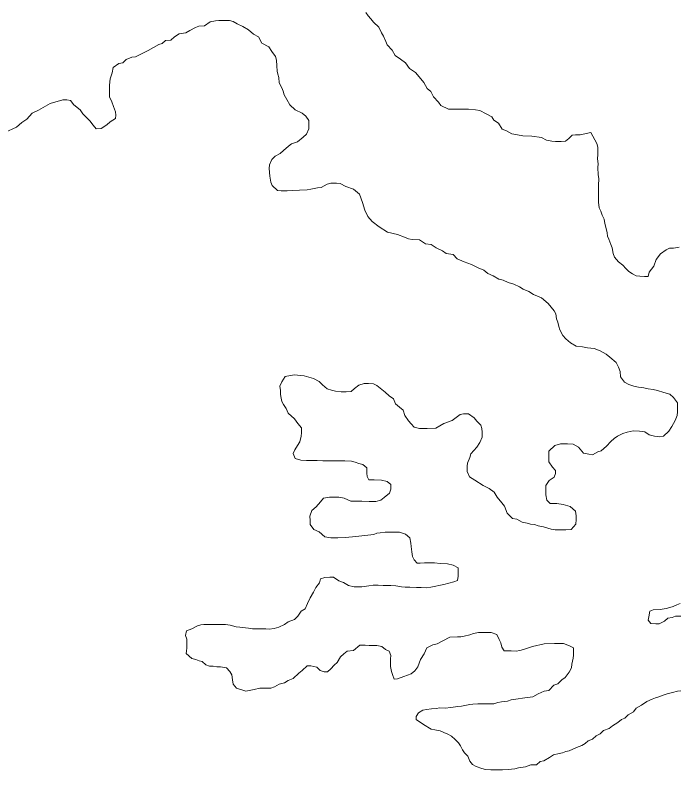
# Model space of a CAD drawing. Extents: x 553962 to 842807, y 8883888 to 9032388.
# Drawn here: x 619982 to 624059, y 8940293 to 8944931 of the extents above; entities that cross this region are included whole.
import ezdxf

# ---------------------------------------------------------------- set-up
doc = ezdxf.new("R2010")
doc.units = 0
doc.header["$LTSCALE"] = 20
doc.layers.add('25', color=7, linetype='Continuous', lineweight=13)

msp = doc.modelspace()

# ---------------------------------------------------------------- linework, layer by layer
at = {"layer": '25'}
for points in [[(623518.65, 8944209.48), (623453.51, 8944194.89), (623423.5, 8944195.09), (623403.47, 8944192.72), (623383.31, 8944172.82), (623363.17, 8944155.44), (623335.64, 8944153.11), (623300.63, 8944153.34), (623278.14, 8944156), (623245.66, 8944161.22), (623215.78, 8944178.94), (623155.82, 8944186.85), (623100.81, 8944189.72), (623068.34, 8944194.94), (623033.37, 8944200.17), (623001, 8944220.42), (622973.57, 8944230.61), (622951.33, 8944265.81), (622921.47, 8944286.03), (622909.12, 8944306.14), (622874.24, 8944323.9), (622836.87, 8944344.17), (622809.4, 8944349.36), (622766.9, 8944352.15), (622729.39, 8944352.4), (622691.87, 8944352.65), (622644.35, 8944352.96), (622597.01, 8944375.8), (622582.15, 8944395.93), (622552.39, 8944428.67), (622535.13, 8944461.33), (622512.75, 8944479.01), (622493.03, 8944516.69), (622473.2, 8944539.35), (622440.97, 8944577.12), (622403.65, 8944602.4), (622378.9, 8944637.62), (622349.06, 8944660.34), (622316.72, 8944683.09), (622296.96, 8944715.76), (622267.2, 8944748.51), (622259.85, 8944768.59), (622245.09, 8944801.23), (622232.74, 8944821.34), (622215.5, 8944856.5), (622183.21, 8944886.76), (622165.86, 8944906.9), (622151, 8944927.03), (622136.15, 8944947.16)], [(619918.75, 8944208.23), (619990.3, 8944241.81), (620023.04, 8944271.64), (620053.2, 8944291.46), (620086, 8944328.8), (620126.15, 8944346.06), (620196.5, 8944388.16), (620274.2, 8944410.17), (620299.21, 8944410), (620321.68, 8944404.85), (620341.5, 8944379.68), (620381.29, 8944349.38), (620398.6, 8944324.23), (620420.94, 8944301.55), (620440.8, 8944281.39), (620460.59, 8944253.72), (620480.43, 8944231.06), (620510.46, 8944233.36), (620545.65, 8944255.66), (620565.81, 8944275.55), (620598.47, 8944295.37), (620601.12, 8944315.38), (620598.78, 8944335.42), (620586.52, 8944368.05), (620576.74, 8944398.16), (620561.97, 8944428.3), (620562.25, 8944465.85), (620562.52, 8944500.89), (620565.3, 8944538.43), (620578.1, 8944575.89), (620583.35, 8944608.41), (620618.55, 8944633.21), (620643.6, 8944638.05), (620663.76, 8944657.95), (620698.89, 8944672.74), (620721.41, 8944675.09), (620761.58, 8944694.85), (620799.23, 8944712.13), (620831.89, 8944731.94), (620864.54, 8944749.25), (620884.61, 8944756.63), (620904.75, 8944774.02), (620937.28, 8944776.31), (620959.94, 8944796.19), (620990.1, 8944816.02), (621030.16, 8944820.76), (621055.28, 8944835.61), (621090.45, 8944855.41), (621110.51, 8944862.79), (621145.54, 8944865.06), (621180.75, 8944889.86), (621213.3, 8944894.65), (621233.33, 8944897.02), (621265.84, 8944896.8), (621298.35, 8944896.59), (621320.82, 8944891.43), (621345.72, 8944876.25), (621380.62, 8944861), (621415.48, 8944840.74), (621445.28, 8944813), (621477.68, 8944797.77), (621497.38, 8944757.58), (621539.73, 8944734.77), (621559.53, 8944707.1), (621581.81, 8944676.91), (621586.64, 8944654.35), (621588.87, 8944619.28), (621591.12, 8944586.72), (621595.97, 8944566.66), (621600.82, 8944546.6), (621603.08, 8944514.04), (621620.36, 8944483.88), (621627.7, 8944463.8), (621635.04, 8944441.23), (621649.81, 8944411.09), (621669.57, 8944378.41), (621701.86, 8944348.16), (621744.22, 8944327.84), (621766.6, 8944310.17), (621786.4, 8944282.5), (621786.23, 8944259.97), (621786.02, 8944232.43), (621770.76, 8944199.99), (621750.6, 8944180.09), (621715.38, 8944152.79), (621680.27, 8944140.5), (621660.15, 8944125.61), (621629.93, 8944098.28)], [(624061.03, 8943504.9), (624025.96, 8943497.62), (624000.95, 8943497.79), (623980.87, 8943487.91), (623945.66, 8943463.11), (623920.38, 8943428.23), (623905.07, 8943388.27), (623877.28, 8943350.9), (623869.56, 8943323.41), (623847.06, 8943323.56), (623819.57, 8943326.25), (623797.08, 8943328.9), (623774.66, 8943341.57), (623752.25, 8943354.23), (623732.39, 8943374.39), (623715.04, 8943394.53), (623687.68, 8943414.74), (623662.88, 8943442.44), (623655.55, 8943465.03), (623648.31, 8943500.12), (623640.96, 8943520.2), (623628.7, 8943552.83), (623621.35, 8943572.91), (623619, 8943592.95), (623609.27, 8943628.07), (623604.44, 8943650.63), (623599.63, 8943675.69), (623587.31, 8943700.81), (623580, 8943725.89), (623570.15, 8943745.99), (623565.41, 8943781.07), (623565.6, 8943806.1), (623565.96, 8943853.67), (623566.19, 8943883.71), (623566.52, 8943926.26), (623564.19, 8943948.82), (623562.03, 8943993.89), (623562.2, 8944016.42), (623559.93, 8944046.48), (623560.14, 8944074.02), (623560.29, 8944094.04), (623560.48, 8944119.08), (623555.65, 8944141.64), (623518.65, 8944209.48)], [(621629.93, 8944098.28), (621609.79, 8944080.88), (621579.64, 8944063.56), (621559.48, 8944043.66), (621544.23, 8944011.22), (621541.55, 8943988.7), (621546.19, 8943941.11), (621553.41, 8943903.51), (621560.76, 8943883.43), (621593.05, 8943853.18), (621615.54, 8943850.52), (621653.05, 8943850.27), (621683.08, 8943852.58), (621728.12, 8943854.78), (621775.66, 8943856.97), (621798.2, 8943861.83), (621838.28, 8943869.07), (621860.8, 8943871.43), (621898.47, 8943891.21), (621921.04, 8943898.57), (621956.05, 8943898.34), (621978.54, 8943895.69), (622013.42, 8943877.93), (622060.8, 8943860.09), (622097.38, 8943831.2), (622116.11, 8943779.74), (622130.71, 8943732.3), (622148.97, 8943692.16), (622174.53, 8943662.97), (622218.35, 8943630.13), (622218.35, 8943630.13), (622269.47, 8943597.29), (622269.47, 8943597.29), (622331.54, 8943582.69), (622331.54, 8943582.69), (622372.89, 8943566.91), (622397.82, 8943556.73), (622420.3, 8943551.58), (622465.29, 8943548.77), (622502.64, 8943526), (622537.61, 8943520.76), (622567.47, 8943500.54), (622607.35, 8943482.75), (622629.73, 8943465.07), (622672.21, 8943459.78), (622697.01, 8943432.08), (622739.39, 8943414.27), (622784.29, 8943398.96), (622826.66, 8943378.65), (622861.56, 8943363.39), (622886.42, 8943343.21), (622918.81, 8943327.97), (622953.67, 8943307.71), (622978.65, 8943302.54), (623011.05, 8943287.3), (623045.98, 8943277.05), (623080.88, 8943261.8), (623103.28, 8943246.64), (623138.18, 8943231.38), (623165.55, 8943213.68), (623215.42, 8943193.32), (623255.34, 8943159.42), (623292.72, 8943114.43), (623302.57, 8943094.33), (623307.35, 8943064.26), (623314.7, 8943044.18), (623321.99, 8943016.6), (623326.84, 8942996.54), (623346.58, 8942961.36), (623363.94, 8942941.22), (623393.76, 8942915.98), (623428.62, 8942895.73), (623466.11, 8942892.97), (623498.57, 8942885.25), (623538.57, 8942882.48), (623575.97, 8942867.21), (623613.33, 8942846.94), (623635.7, 8942829.26), (623672.97, 8942796.47), (623687.75, 8942766.33), (623697.56, 8942741.23), (623699.81, 8942708.67), (623724.58, 8942675.96), (623751.97, 8942660.76), (623781.91, 8942650.55), (623811.88, 8942645.34), (623844.36, 8942640.12), (623869.33, 8942634.94), (623901.8, 8942629.72), (623926.78, 8942624.55), (623966.7, 8942611.77), (624004.13, 8942601.51), (624026.49, 8942581.33), (624051.25, 8942548.62), (624051.1, 8942528.59), (624050.83, 8942493.55), (624048.16, 8942471.03), (624035.41, 8942438.57), (624015.13, 8942403.65), (623997.4, 8942373.73), (623964.66, 8942343.91)], [(621641.42, 8942709.77), (621620.77, 8942676.35), (621607.68, 8942650.2), (621612.04, 8942624.04), (621612.04, 8942600.06), (621616.4, 8942576.09), (621620.77, 8942556.47), (621629.49, 8942536.86), (621646.94, 8942512.88), (621659.71, 8942484.33), (621696.96, 8942449.03), (621719.26, 8942421.35), (621741.56, 8942393.66), (621741.33, 8942363.62), (621738.68, 8942343.61), (621730.91, 8942308.62), (621715.73, 8942286.18), (621700.51, 8942258.74), (621690.34, 8942236.28), (621702.61, 8942206.15), (621737.55, 8942195.91), (621772.55, 8942193.17), (621805.06, 8942192.96), (621837.57, 8942192.74), (621872.59, 8942192.51), (621917.6, 8942192.21), (621952.62, 8942191.98), (621987.63, 8942191.75), (622007.64, 8942191.62), (622047.63, 8942188.85), (622070.11, 8942183.69), (622092.56, 8942176.03), (622117.51, 8942168.36), (622142.37, 8942148.17), (622142.12, 8942115.62), (622144.47, 8942095.58), (622154.32, 8942075.48), (622186.83, 8942075.27), (622231.83, 8942072.47), (622266.79, 8942064.73), (622289.16, 8942047.06), (622288.94, 8942017.02), (622281.24, 8941992.03), (622248.54, 8941967.21), (622228.4, 8941949.82), (622198.33, 8941942.51), (622155.81, 8941942.79), (622110.79, 8941943.09), (622065.78, 8941943.39), (622043.27, 8941943.54), (622003.39, 8941961.32), (621970.93, 8941969.05), (621940.92, 8941969.25), (621913.41, 8941969.43), (621875.84, 8941962.17), (621858.16, 8941939.75), (621830.42, 8941909.89), (621805.24, 8941887.53), (621792.47, 8941852.56), (621794.76, 8941825.01), (621794.56, 8941799.98), (621816.85, 8941769.79), (621849.25, 8941754.55), (621884.03, 8941724.28), (621921.51, 8941719.03), (621941.52, 8941718.89), (621964.02, 8941718.74), (622009.06, 8941720.94), (622054.12, 8941725.65), (622111.68, 8941730.28), (622149.23, 8941735.04), (622184.28, 8941739.82), (622204.35, 8941747.19), (622224.37, 8941749.56), (622254.42, 8941754.37), (622276.93, 8941754.23), (622311.94, 8941753.99), (622341.96, 8941753.8), (622379.38, 8941741.03), (622406.71, 8941718.32), (622411.47, 8941685.74), (622413.82, 8941665.7), (622418.57, 8941633.12), (622423.35, 8941603.05), (622433.2, 8941582.95), (622450.55, 8941562.81), (622470.56, 8941562.67), (622495.59, 8941565.01), (622515.6, 8941564.88), (622558.11, 8941564.6), (622593.11, 8941561.86), (622638.11, 8941559.06), (622673.06, 8941551.32), (622702.94, 8941533.6), (622702.79, 8941513.57), (622702.56, 8941483.53), (622699.85, 8941456.01), (622677.28, 8941448.65), (622614.63, 8941431.54), (622534.46, 8941414.55), (622509.43, 8941412.21)], [(622126.78, 8942667.63), (622094.06, 8942656.73), (622065.71, 8942637.12), (622046.8, 8942618.48), (622014.27, 8942616.2), (621984.26, 8942616.39), (621949.26, 8942619.13), (621924.31, 8942626.81), (621899.36, 8942634.48), (621869.54, 8942659.71), (621849.68, 8942679.87), (621814.8, 8942697.62), (621758.17, 8942713.4), (621694.92, 8942719.94), (621641.42, 8942709.77)], [(623964.66, 8942343.91), (623942.11, 8942339.05), (623909.64, 8942344.27), (623877.18, 8942351.99), (623849.8, 8942369.7), (623817.33, 8942374.92), (623777.31, 8942375.19), (623742.24, 8942367.91), (623714.68, 8942360.58), (623682.03, 8942343.27), (623661.91, 8942328.38), (623641.77, 8942310.99), (623614.03, 8942281.13), (623581.3, 8942253.81), (623561.24, 8942246.44), (623528.59, 8942229.12), (623506.1, 8942231.78), (623473.65, 8942239.5), (623441.4, 8942274.76), (623409.04, 8942295.01), (623374.03, 8942295.24), (623331.51, 8942295.52), (623296.42, 8942285.74), (623261.14, 8942250.92), (623260.88, 8942215.87), (623260.65, 8942185.83), (623282.91, 8942153.14), (623300.26, 8942133), (623300.11, 8942112.97), (623292.43, 8942090.49), (623262.27, 8942070.66), (623242.04, 8942040.75), (623241.87, 8942018.22), (623241.6, 8941983.17), (623248.85, 8941950.58), (623268.71, 8941930.42), (623308.72, 8941930.15), (623348.68, 8941922.38), (623391.12, 8941912.08), (623423.41, 8941881.83), (623428.2, 8941854.26), (623428.03, 8941831.73), (623425.3, 8941801.71), (623397.54, 8941769.34), (623365.01, 8941767.05), (623340, 8941767.22), (623299.98, 8941767.48), (623275.01, 8941772.66), (623227.59, 8941785.49), (623195.13, 8941793.21), (623172.68, 8941800.87), (623148.17, 8941802.15), (623126.11, 8941807.71), (623096.16, 8941815.42), (623063.78, 8941833.16), (623036.31, 8941838.34), (623004.04, 8941871.11), (622986.86, 8941913.78), (622972.01, 8941933.91), (622942.26, 8941969.16), (622924.98, 8941999.31), (622892.64, 8942022.05), (622857.76, 8942039.81), (622805.49, 8942072.7), (622773.13, 8942092.95), (622758.37, 8942125.59), (622758.62, 8942158.14), (622761.27, 8942178.14), (622774.04, 8942213.11), (622781.71, 8942235.59), (622817.03, 8942275.41), (622837.27, 8942305.32), (622850.02, 8942337.78), (622850.25, 8942367.82), (622847.92, 8942390.37), (622843.07, 8942410.43), (622818.25, 8942435.63), (622800.9, 8942455.77), (622766.07, 8942481.04), (622736.06, 8942481.24), (622716.02, 8942476.36), (622665.71, 8942439.14), (622615.56, 8942421.95), (622565.31, 8942392.24), (622512.77, 8942390.09), (622465.25, 8942390.4), (622432.8, 8942398.12), (622415.44, 8942418.27), (622398.09, 8942438.41), (622375.83, 8942471.1), (622366.07, 8942503.71), (622343.7, 8942521.39), (622318.71, 8942541.22), (622305.62, 8942571.73), (622279.45, 8942591.35), (622255.46, 8942613.14), (622233.65, 8942630.58), (622203.11, 8942654.55), (622183.48, 8942665.45), (622152.95, 8942667.63), (622126.78, 8942667.63)], [(622509.43, 8941412.21), (622476.92, 8941412.42), (622446.91, 8941412.62), (622406.91, 8941415.39), (622376.9, 8941415.59), (622354.41, 8941418.24), (622319.43, 8941423.48), (622289.44, 8941426.18), (622261.93, 8941426.36), (622241.92, 8941426.49), (622211.91, 8941426.69), (622181.9, 8941426.89), (622154.37, 8941424.57), (622111.8, 8941417.34), (622091.79, 8941417.48), (622064.28, 8941417.65), (622029.32, 8941425.39), (621999.44, 8941443.12), (621969.51, 8941453.33), (621937.17, 8941476.07), (621914.66, 8941476.22), (621884.63, 8941473.92), (621857.06, 8941466.59), (621851.87, 8941441.59), (621829.15, 8941414.2), (621813.91, 8941384.26), (621793.64, 8941349.35), (621778.37, 8941314.39), (621763.11, 8941281.96), (621737.99, 8941267.1), (621717.75, 8941237.19), (621697.59, 8941217.3), (621659.96, 8941202.52), (621637.32, 8941185.15), (621602.19, 8941170.36), (621572.11, 8941160.54), (621542.08, 8941158.24), (621522.07, 8941158.37), (621502.06, 8941158.51), (621479.55, 8941158.65), (621459.54, 8941158.79), (621439.53, 8941158.92), (621414.56, 8941164.09), (621361.47, 8941170.47), (621339.28, 8941170.68), (621301.84, 8941180.94), (621274.36, 8941186.13), (621244.35, 8941186.33), (621224.34, 8941186.46), (621201.84, 8941186.61), (621169.32, 8941186.82), (621141.81, 8941187.01), (621121.79, 8941184.63), (621101.72, 8941177.26), (621066.57, 8941159.97), (621033.97, 8941147.66), (621028.74, 8941117.66), (621036.07, 8941095.08), (621035.82, 8941062.53), (621035.67, 8941042.5), (621035.51, 8941022.48), (621032.79, 8941006.86)], [(624071.28, 8941236.64), (624038.77, 8941236.85), (624018.71, 8941229.48), (623991.16, 8941224.65), (623971.02, 8941207.26), (623938.37, 8941189.95), (623918.36, 8941190.08), (623885.87, 8941192.8), (623871.02, 8941212.92), (623873.67, 8941232.94), (623881.44, 8941267.94), (623901.5, 8941275.31), (623944.04, 8941277.54), (623981.61, 8941284.8), (624004.16, 8941289.66), (624024.22, 8941297.04), (624046.81, 8941306.9), (624066.87, 8941314.28)], [(621504.3, 8940795.48), (621524.31, 8940795.35), (621551.82, 8940795.16), (621574.38, 8940802.52), (621604.53, 8940819.85), (621637.1, 8940827.14), (621659.72, 8940842.01), (621689.83, 8940854.33), (621725.09, 8940886.65), (621745.23, 8940904.04), (621775.45, 8940931.38), (621797.96, 8940931.23), (621835.42, 8940923.47), (621855.27, 8940903.31), (621880.23, 8940895.63), (621900.23, 8940895.5), (621920.38, 8940912.89), (621940.56, 8940935.29), (621960.7, 8940952.68), (621980.97, 8940987.6), (622001.11, 8941004.99), (622021.25, 8941022.38), (622061.31, 8941027.12), (622099.07, 8941059.42), (622131.58, 8941059.21), (622156.57, 8941056.53), (622179.08, 8941056.39), (622204.09, 8941056.22), (622234.07, 8941051.01), (622256.44, 8941033.34), (622278.87, 8941023.18), (622288.67, 8940995.58), (622288.51, 8940975.55), (622288.31, 8940948.01), (622288.15, 8940927.99), (622292.93, 8940897.91), (622300.28, 8940877.83), (622310.07, 8940850.23), (622330.1, 8940852.6), (622370.23, 8940867.35), (622392.79, 8940874.72), (622415.36, 8940882.08), (622438.02, 8940901.96), (622455.72, 8940926.88), (622471.07, 8940971.83), (622493.84, 8941006.74), (622511.61, 8941041.67), (622546.78, 8941061.46), (622574.33, 8941066.29), (622609.5, 8941086.08), (622652.18, 8941108.33), (622699.72, 8941110.52), (622719.73, 8941110.39), (622739.78, 8941115.26), (622774.85, 8941122.54), (622797.41, 8941129.9), (622827.48, 8941137.22), (622862.5, 8941136.99), (622885, 8941136.84), (622905.01, 8941136.71), (622939.93, 8941123.96), (622954.71, 8941093.81), (622964.56, 8941073.73), (622971.85, 8941046.14), (622986.69, 8941023.51)], [(622986.69, 8941023.51), (623029.2, 8941023.23), (623059.22, 8941023.03), (623081.74, 8941025.38), (623104.31, 8941032.74), (623159.46, 8941049.9), (623232.13, 8941066.94), (623294.67, 8941069.03), (623349.69, 8941068.67), (623387.11, 8941055.9), (623412.02, 8941043.22), (623411.87, 8941023.19), (623411.68, 8940998.16), (623409.03, 8940978.15), (623401.26, 8940943.15), (623398.59, 8940920.64), (623385.87, 8940893.18), (623360.62, 8940860.8), (623340.49, 8940845.92), (623315.29, 8940821.05), (623290.23, 8940813.71), (623259.96, 8940781.36), (623232.42, 8940776.53), (623194.77, 8940759.26), (623162.12, 8940741.94), (623112.04, 8940734.77), (623056.97, 8940727.62), (623029.42, 8940722.8), (623006.85, 8940715.44), (622969.3, 8940710.68), (622946.75, 8940705.82), (622921.69, 8940698.48), (622886.67, 8940698.71), (622856.66, 8940698.91), (622824.15, 8940699.12), (622794.12, 8940696.82), (622774.09, 8940694.44)], [(621032.79, 8941006.86), (621066.91, 8940976.42), (621092.75, 8940969.95), (621112.14, 8940961.88), (621130.37, 8940958.17), (621152.73, 8940938), (621175.18, 8940930.34), (621197.69, 8940930.19), (621220.16, 8940925.03), (621242.67, 8940924.89), (621280.14, 8940919.63), (621299.98, 8940896.97), (621312.33, 8940876.86), (621317.11, 8940846.79), (621321.9, 8940819.21), (621341.73, 8940795.02), (621341.73, 8940795.02), (621341.73, 8940795.02), (621341.73, 8940795.02), (621399.22, 8940775.87), (621399.22, 8940775.87), (621399.22, 8940775.87), (621449.2, 8940785.83), (621484.29, 8940795.61), (621504.3, 8940795.48)], [(622490.53, 8940571.14), (622537.84, 8940543.29), (622560.31, 8940538.14), (622592.78, 8940532.92), (622615.22, 8940522.75), (622640.15, 8940512.57), (622662.56, 8940499.9), (622684.92, 8940479.73), (622704.77, 8940459.57), (622717.13, 8940439.46), (622729.46, 8940416.85), (622741.81, 8940396.74), (622761.67, 8940376.58), (622773.94, 8940346.46), (622791.3, 8940326.31), (622813.71, 8940313.64), (622848.63, 8940300.9), (622871.1, 8940295.74), (622903.6, 8940293.02), (622923.6, 8940292.89), (622956.12, 8940292.67), (622976.12, 8940292.55), (623011.16, 8940294.82), (623051.21, 8940299.56), (623073.76, 8940304.42), (623116.33, 8940311.64), (623148.94, 8940323.94), (623183.95, 8940323.71), (623206.61, 8940343.59), (623229.16, 8940348.45), (623264.33, 8940368.24), (623289.47, 8940385.6), (623324.54, 8940392.88), (623344.59, 8940397.76), (623364.65, 8940405.14), (623384.7, 8940410.01), (623407.28, 8940419.87), (623429.87, 8940429.74), (623462.47, 8940442.04), (623482.58, 8940454.42), (623502.72, 8940471.82), (623527.8, 8940481.66), (623550.47, 8940501.55), (623575.57, 8940513.9), (623595.73, 8940533.79), (623630.84, 8940546.07), (623650.98, 8940563.47), (623683.64, 8940583.28), (623706.31, 8940603.16), (623726.37, 8940610.54), (623746.53, 8940630.43), (623779.2, 8940650.24), (623796.88, 8940672.66), (623829.52, 8940689.96), (623862.21, 8940712.28), (623894.83, 8940727.08), (623914.9, 8940734.46), (623934.96, 8940741.84), (623967.57, 8940754.15), (623987.62, 8940759.02), (624020.21, 8940768.82), (624050.27, 8940776.13), (624070.3, 8940778.5)], [(622774.09, 8940694.44), (622754.04, 8940689.57), (622723.99, 8940684.76), (622701.47, 8940682.4), (622658.89, 8940675.18), (622623.86, 8940672.9), (622591.35, 8940673.12), (622568.82, 8940670.76), (622538.79, 8940668.46), (622508.74, 8940663.65), (622486.19, 8940658.8), (622458.57, 8940643.96), (622445.89, 8940621.51), (622445.74, 8940601.49), (622490.53, 8940571.14)]]:
    msp.add_lwpolyline(points, dxfattribs=at)

doc.saveas('drawing.dxf')
